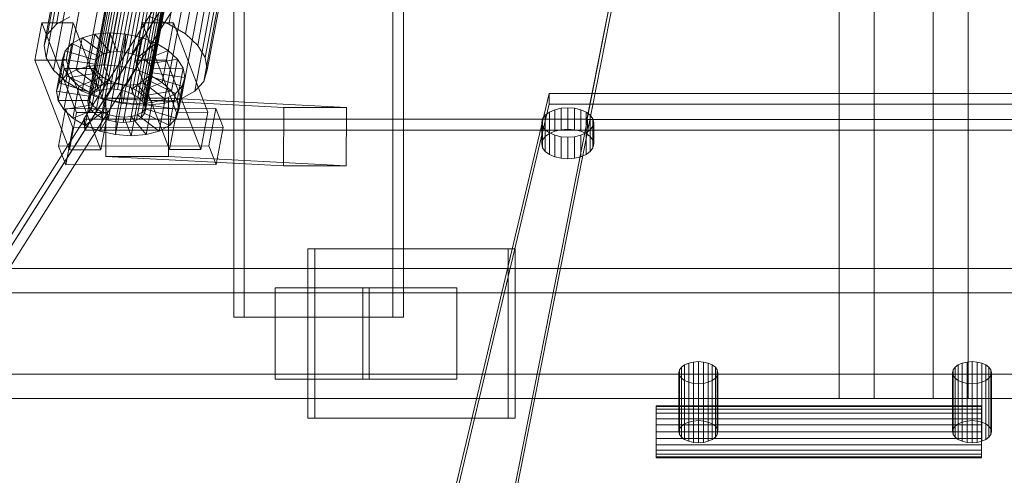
# Model space of a CAD drawing. Header units: millimetres. Extents: x -2233 to 61924, y -68080 to 6847.
# Tile 400 of 656: x 2802 to 3104, y -18474 to -18334. Entities that reach past the tile are written whole.
import ezdxf

# ---------------------------------------------------------------- set-up
doc = ezdxf.new("R2010")
doc.units = ezdxf.units.MM
doc.layers.add('superior_C01', color=7, linetype='Continuous', lineweight=0)
doc.layers.add('superior_tolva-C01', color=7, linetype='Continuous', lineweight=0)

msp = doc.modelspace()

# ---------------------------------------------------------------- linework, layer by layer
at = {"layer": 'superior_C01'}
for p, q in [((3053.379, -17550), (3053.379, -18450)), ((3064.163, -18450), (3064.163, -17550)), ((3082.268, -18450), (3082.268, -17550)), ((3093.052, -17550), (3093.052, -18450)), ((2867.306, -17575), (2867.306, -18425)), ((2870.541, -18425), (2870.541, -17575)), ((2916.225, -18425), (2916.225, -17575)), ((2919.46, -17575), (2919.46, -18425)), ((2825.244, -18355.541), (2865.36, -18141.742)), ((2827.135, -18355.022), (2867.251, -18141.224)), ((2829.31, -18354.844), (2869.426, -18141.045)), ((2831.621, -18355.017), (2871.737, -18141.218)), ((2833.91, -18355.53), (2874.027, -18141.731)), ((2822.416, -18358.68), (2862.533, -18144.881)), ((2822.801, -18357.434), (2862.917, -18143.635)), ((2823.766, -18356.363), (2863.882, -18142.565)), ((2836.022, -18356.348), (2876.138, -18142.549)), ((2837.812, -18357.415), (2877.929, -18143.617)), ((2839.159, -18358.659), (2879.275, -18144.861)), ((2822.637, -18360.017), (2862.753, -18146.218)), ((2823.448, -18361.352), (2863.564, -18147.554)), ((2880.087, -18146.196), (2839.97, -18359.995)), ((2840.191, -18361.332), (2880.307, -18147.533)), ((2812.796, -18334.981), (2847.379, -18150.672)), ((2824.795, -18362.596), (2864.911, -18148.798)), ((2826.585, -18363.664), (2866.701, -18149.865)), ((2828.697, -18364.482), (2868.813, -18150.683)), ((2830.986, -18364.995), (2871.103, -18151.196)), ((2835.472, -18364.989), (2875.589, -18151.191)), ((2837.363, -18364.471), (2877.48, -18150.672)), ((2838.842, -18363.648), (2878.958, -18149.85)), ((2839.806, -18362.578), (2879.922, -18148.779)), ((2847.387, -18334.938), (2881.97, -18150.629)), ((2810.074, -18338.003), (2844.658, -18153.694)), ((2833.297, -18365.168), (2873.414, -18151.369)), ((2852.439, -18337.95), (2887.022, -18153.641)), ((2808.988, -18341.52), (2843.571, -18157.211)), ((2856.24, -18341.461), (2890.823, -18157.152)), ((2809.611, -18345.291), (2844.194, -18160.982)), ((2893.113, -18160.922), (2858.53, -18345.231)), ((2811.9, -18349.061), (2846.484, -18164.752)), ((2859.152, -18349.002), (2893.735, -18164.693)), ((2815.701, -18352.572), (2850.284, -18168.263)), ((2858.066, -18352.519), (2892.649, -18168.21)), ((2820.753, -18355.584), (2855.336, -18171.275)), ((2855.344, -18355.541), (2889.927, -18171.232)), ((2826.713, -18357.893), (2861.296, -18173.584)), ((2833.174, -18359.341), (2867.757, -18175.032)), ((2845.836, -18359.326), (2880.419, -18175.016)), ((2851.173, -18357.863), (2885.756, -18173.554)), ((2839.697, -18359.83), (2874.28, -18175.521)), ((2812.796, -18334.981), (2816.968, -18332.659)), ((2841.427, -18332.629), (2847.387, -18334.938)), ((2808.292, -18334.551), (2806.14, -18346.02)), ((2817.922, -18334.539), (2808.292, -18334.551)), ((2818.925, -18362.083), (2808.292, -18334.551)), ((2810.074, -18338.003), (2812.796, -18334.981)), ((2815.77, -18346.008), (2817.922, -18334.539)), ((2817.922, -18334.539), (2828.554, -18362.071)), ((2839.107, -18334.513), (2836.955, -18345.981)), ((2848.737, -18334.501), (2839.107, -18334.513)), ((2849.74, -18362.045), (2839.107, -18334.513)), ((2846.585, -18345.969), (2848.737, -18334.501)), ((2847.387, -18334.938), (2852.439, -18337.95)), ((2848.737, -18334.501), (2859.369, -18362.033)), ((2808.988, -18341.52), (2810.074, -18338.003)), ((2824.655, -18338.017), (2820.662, -18339.111)), ((2822.81, -18347.847), (2824.655, -18338.017)), ((2829.247, -18337.64), (2824.655, -18338.017)), ((2824.655, -18338.017), (2829.287, -18343.554)), ((2827.402, -18347.47), (2829.247, -18337.64)), ((2834.125, -18338.005), (2829.247, -18337.64)), ((2829.247, -18337.64), (2831.462, -18343.376)), ((2832.281, -18347.835), (2834.125, -18338.005)), ((2834.125, -18338.005), (2833.773, -18343.549)), ((2838.959, -18339.088), (2834.125, -18338.005)), ((2852.439, -18337.95), (2856.24, -18341.461)), ((2809.611, -18345.291), (2808.988, -18341.52)), ((2817.542, -18340.848), (2815.506, -18343.108)), ((2815.697, -18350.678), (2817.542, -18340.848)), ((2820.662, -18339.111), (2817.542, -18340.848)), ((2817.542, -18340.848), (2825.917, -18344.895)), ((2818.818, -18348.941), (2820.662, -18339.111)), ((2820.662, -18339.111), (2827.395, -18344.073)), ((2838.959, -18339.088), (2836.062, -18344.062)), ((2837.114, -18348.918), (2838.959, -18339.088)), ((2843.417, -18340.816), (2838.174, -18344.88)), ((2843.417, -18340.816), (2838.959, -18339.088)), ((2841.572, -18350.645), (2843.417, -18340.816)), ((2847.196, -18343.069), (2843.417, -18340.816)), ((2856.24, -18341.461), (2858.53, -18345.231)), ((2813.661, -18352.938), (2815.506, -18343.108)), ((2815.506, -18343.108), (2814.693, -18345.739)), ((2815.506, -18343.108), (2824.953, -18345.966)), ((2825.917, -18344.895), (2824.073, -18354.725)), ((2824.953, -18345.966), (2825.917, -18344.895)), ((2827.395, -18344.073), (2825.551, -18353.902)), ((2825.917, -18344.895), (2827.395, -18344.073)), ((2827.395, -18344.073), (2829.287, -18343.554)), ((2829.287, -18343.554), (2827.442, -18353.384)), ((2829.287, -18343.554), (2831.462, -18343.376)), ((2831.462, -18343.376), (2829.617, -18353.205)), ((2831.462, -18343.376), (2833.773, -18343.549)), ((2833.773, -18343.549), (2831.928, -18353.378)), ((2833.773, -18343.549), (2836.062, -18344.062)), ((2836.062, -18344.062), (2834.218, -18353.892)), ((2836.062, -18344.062), (2838.174, -18344.88)), ((2838.174, -18344.88), (2836.33, -18354.71)), ((2838.174, -18344.88), (2839.964, -18345.947)), ((2847.196, -18343.069), (2839.964, -18345.947)), ((2845.352, -18352.899), (2847.196, -18343.069)), ((2850.039, -18345.695), (2847.196, -18343.069)), ((2806.14, -18346.02), (2815.77, -18346.008)), ((2806.14, -18346.02), (2816.773, -18373.551)), ((2811.9, -18349.061), (2809.611, -18345.291)), ((2812.849, -18355.569), (2814.693, -18345.739)), ((2814.693, -18345.739), (2824.568, -18347.212)), ((2814.693, -18345.739), (2815.159, -18348.56)), ((2826.402, -18373.539), (2815.77, -18346.008)), ((2818.818, -18348.941), (2822.81, -18347.847)), ((2824.568, -18347.212), (2822.724, -18357.042)), ((2822.81, -18347.847), (2827.402, -18347.47)), ((2827.442, -18353.384), (2822.81, -18347.847)), ((2824.953, -18345.966), (2823.109, -18355.796)), ((2824.568, -18347.212), (2824.953, -18345.966)), ((2824.789, -18348.548), (2824.568, -18347.212)), ((2829.617, -18353.205), (2827.402, -18347.47)), ((2827.402, -18347.47), (2832.281, -18347.835)), ((2831.928, -18353.378), (2832.281, -18347.835)), ((2832.281, -18347.835), (2837.114, -18348.918)), ((2836.955, -18345.981), (2846.585, -18345.969)), ((2836.955, -18345.981), (2847.588, -18373.513)), ((2839.964, -18345.947), (2838.12, -18355.777)), ((2841.311, -18347.191), (2839.466, -18357.021)), ((2839.964, -18345.947), (2841.311, -18347.191)), ((2850.039, -18345.695), (2841.311, -18347.191)), ((2841.311, -18347.191), (2842.122, -18348.527)), ((2857.217, -18373.501), (2846.585, -18345.969)), ((2848.195, -18355.525), (2850.039, -18345.695)), ((2851.752, -18348.515), (2850.039, -18345.695)), ((2858.53, -18345.231), (2859.152, -18349.002)), ((2815.701, -18352.572), (2811.9, -18349.061)), ((2813.315, -18358.39), (2815.159, -18348.56)), ((2813.661, -18352.938), (2815.697, -18350.678)), ((2815.159, -18348.56), (2824.789, -18348.548)), ((2815.159, -18348.56), (2816.872, -18351.38)), ((2815.697, -18350.678), (2818.818, -18348.941)), ((2824.073, -18354.725), (2815.697, -18350.678)), ((2816.872, -18351.38), (2825.6, -18349.884)), ((2825.551, -18353.902), (2818.818, -18348.941)), ((2824.789, -18348.548), (2822.944, -18358.378)), ((2825.6, -18349.884), (2823.756, -18359.714)), ((2825.6, -18349.884), (2824.789, -18348.548)), ((2826.947, -18351.128), (2825.6, -18349.884)), ((2834.218, -18353.892), (2837.114, -18348.918)), ((2836.33, -18354.71), (2841.572, -18350.645)), ((2837.114, -18348.918), (2841.572, -18350.645)), ((2840.278, -18358.357), (2842.122, -18348.527)), ((2842.343, -18349.863), (2840.498, -18359.693)), ((2841.572, -18350.645), (2845.352, -18352.899)), ((2842.343, -18349.863), (2841.958, -18351.109)), ((2842.122, -18348.527), (2851.752, -18348.515)), ((2842.122, -18348.527), (2842.343, -18349.863)), ((2852.218, -18351.336), (2842.343, -18349.863)), ((2851.752, -18348.515), (2849.907, -18358.345)), ((2852.218, -18351.336), (2851.752, -18348.515)), ((2859.152, -18349.002), (2858.066, -18352.519)), ((2812.849, -18355.569), (2813.661, -18352.938)), ((2823.109, -18355.796), (2813.661, -18352.938)), ((2815.027, -18361.21), (2816.872, -18351.38)), ((2820.753, -18355.584), (2815.701, -18352.572)), ((2816.872, -18351.38), (2819.715, -18354.006)), ((2817.87, -18363.836), (2819.715, -18354.006)), ((2819.715, -18354.006), (2826.947, -18351.128)), ((2819.715, -18354.006), (2823.494, -18356.26)), ((2823.494, -18356.26), (2828.737, -18352.196)), ((2825.551, -18353.902), (2824.073, -18354.725)), ((2826.947, -18351.128), (2825.102, -18360.958)), ((2827.442, -18353.384), (2825.551, -18353.902)), ((2828.737, -18352.196), (2826.892, -18362.025)), ((2828.737, -18352.196), (2826.947, -18351.128)), ((2829.617, -18353.205), (2827.442, -18353.384)), ((2827.952, -18357.987), (2830.849, -18353.014)), ((2830.849, -18353.014), (2828.737, -18352.196)), ((2830.849, -18353.014), (2829.004, -18362.843)), ((2831.928, -18353.378), (2829.617, -18353.205)), ((2833.138, -18353.527), (2830.849, -18353.014)), ((2833.138, -18353.527), (2831.294, -18363.357)), ((2834.218, -18353.892), (2831.928, -18353.378)), ((2832.785, -18359.07), (2833.138, -18353.527)), ((2835.449, -18353.7), (2833.138, -18353.527)), ((2835.449, -18353.7), (2833.605, -18363.53)), ((2836.33, -18354.71), (2834.218, -18353.892)), ((2837.624, -18353.521), (2835.449, -18353.7)), ((2837.664, -18359.436), (2835.449, -18353.7)), ((2837.624, -18353.521), (2835.78, -18363.351)), ((2839.515, -18353.003), (2837.624, -18353.521)), ((2842.256, -18359.058), (2837.624, -18353.521)), ((2839.515, -18353.003), (2837.671, -18362.833)), ((2838.12, -18355.777), (2845.352, -18352.899)), ((2840.993, -18352.18), (2839.149, -18362.01)), ((2840.993, -18352.18), (2839.515, -18353.003)), ((2846.248, -18357.964), (2839.515, -18353.003)), ((2841.958, -18351.109), (2840.113, -18360.939)), ((2841.958, -18351.109), (2840.993, -18352.18)), ((2849.369, -18356.228), (2840.993, -18352.18)), ((2851.405, -18353.967), (2841.958, -18351.109)), ((2845.352, -18352.899), (2848.195, -18355.525)), ((2849.369, -18356.228), (2851.405, -18353.967)), ((2849.56, -18363.797), (2851.405, -18353.967)), ((2850.373, -18361.166), (2852.218, -18351.336)), ((2851.405, -18353.967), (2852.218, -18351.336)), ((2858.066, -18352.519), (2855.344, -18355.541)), ((2822.724, -18357.042), (2812.849, -18355.569)), ((2813.315, -18358.39), (2812.849, -18355.569)), ((2826.713, -18357.893), (2820.753, -18355.584)), ((2821.65, -18366.09), (2823.494, -18356.26)), ((2823.109, -18355.796), (2822.724, -18357.042)), ((2822.724, -18357.042), (2822.944, -18358.378)), ((2822.801, -18357.434), (2823.766, -18356.363)), ((2824.073, -18354.725), (2823.109, -18355.796)), ((2823.494, -18356.26), (2827.952, -18357.987)), ((2823.766, -18356.363), (2825.244, -18355.541)), ((2825.244, -18355.541), (2827.135, -18355.022)), ((2827.135, -18355.022), (2829.31, -18354.844)), ((2829.31, -18354.844), (2831.621, -18355.017)), ((2831.621, -18355.017), (2833.91, -18355.53)), ((2833.91, -18355.53), (2836.022, -18356.348)), ((2836.022, -18356.348), (2837.812, -18357.415)), ((2838.12, -18355.777), (2836.33, -18354.71)), ((2839.466, -18357.021), (2838.12, -18355.777)), ((2839.466, -18357.021), (2848.195, -18355.525)), ((2840.278, -18358.357), (2839.466, -18357.021)), ((2846.248, -18357.964), (2849.369, -18356.228)), ((2847.525, -18366.057), (2849.369, -18356.228)), ((2848.195, -18355.525), (2849.907, -18358.345)), ((2855.344, -18355.541), (2851.173, -18357.863)), ((2822.944, -18358.378), (2813.315, -18358.39)), ((2815.027, -18361.21), (2813.315, -18358.39)), ((2823.756, -18359.714), (2815.027, -18361.21)), ((2822.416, -18358.68), (2822.801, -18357.434)), ((2822.637, -18360.017), (2822.416, -18358.68)), ((2823.448, -18361.352), (2822.637, -18360.017)), ((2822.944, -18358.378), (2823.756, -18359.714)), ((2823.756, -18359.714), (2825.102, -18360.958)), ((2826.108, -18367.817), (2827.952, -18357.987)), ((2833.174, -18359.341), (2826.713, -18357.893)), ((2827.952, -18357.987), (2832.785, -18359.07)), ((2828.033, -18357.646), (2827.964, -18375.644)), ((2847.292, -18357.646), (2828.033, -18357.646)), ((2882.664, -18360.514), (2828.033, -18357.646)), ((2830.941, -18368.9), (2832.785, -18359.07)), ((2832.785, -18359.07), (2837.664, -18359.436)), ((2839.697, -18359.83), (2833.174, -18359.341)), ((2835.82, -18369.265), (2837.664, -18359.436)), ((2837.664, -18359.436), (2842.256, -18359.058)), ((2837.812, -18357.415), (2839.159, -18358.659)), ((2839.159, -18358.659), (2839.97, -18359.995)), ((2845.836, -18359.326), (2839.697, -18359.83)), ((2839.97, -18359.995), (2840.191, -18361.332)), ((2840.113, -18360.939), (2840.498, -18359.693)), ((2849.907, -18358.345), (2840.278, -18358.357)), ((2840.498, -18359.693), (2840.278, -18358.357)), ((2840.412, -18368.888), (2842.256, -18359.058)), ((2840.498, -18359.693), (2850.373, -18361.166)), ((2842.256, -18359.058), (2846.248, -18357.964)), ((2844.404, -18367.794), (2846.248, -18357.964)), ((2851.173, -18357.863), (2845.836, -18359.326)), ((2847.223, -18375.644), (2847.292, -18357.646)), ((2847.292, -18357.646), (2901.923, -18360.514)), ((2849.907, -18358.345), (2850.373, -18361.166)), ((2815.593, -18360.939), (2813.441, -18372.408)), ((2817.87, -18363.836), (2815.027, -18361.21)), ((2861.815, -18360.882), (2815.593, -18360.939)), ((2817.808, -18366.675), (2815.593, -18360.939)), ((2816.773, -18373.551), (2818.925, -18362.083)), ((2825.102, -18360.958), (2817.87, -18363.836)), ((2818.925, -18362.083), (2828.554, -18362.071)), ((2826.892, -18362.025), (2821.65, -18366.09)), ((2824.795, -18362.596), (2823.448, -18361.352)), ((2826.585, -18363.664), (2824.795, -18362.596)), ((2825.102, -18360.958), (2826.892, -18362.025)), ((2829.004, -18362.843), (2826.108, -18367.817)), ((2828.554, -18362.071), (2826.402, -18373.539)), ((2826.892, -18362.025), (2829.004, -18362.843)), ((2829.004, -18362.843), (2831.294, -18363.357)), ((2835.78, -18363.351), (2837.671, -18362.833)), ((2837.671, -18362.833), (2839.149, -18362.01)), ((2837.671, -18362.833), (2844.404, -18367.794)), ((2839.806, -18362.578), (2838.842, -18363.648)), ((2839.149, -18362.01), (2840.113, -18360.939)), ((2839.149, -18362.01), (2847.525, -18366.057)), ((2840.191, -18361.332), (2839.806, -18362.578)), ((2840.113, -18360.939), (2849.56, -18363.797)), ((2847.588, -18373.513), (2849.74, -18362.045)), ((2850.373, -18361.166), (2849.56, -18363.797)), ((2849.74, -18362.045), (2859.369, -18362.033)), ((2859.369, -18362.033), (2857.217, -18373.501)), ((2859.663, -18372.35), (2861.815, -18360.882)), ((2861.815, -18360.882), (2864.03, -18366.618)), ((2882.595, -18378.512), (2882.664, -18360.514)), ((2882.664, -18360.514), (2901.923, -18360.514)), ((2901.923, -18360.514), (2901.855, -18378.512)), ((2821.65, -18366.09), (2817.87, -18363.836)), ((2826.108, -18367.817), (2821.65, -18366.09)), ((2828.697, -18364.482), (2826.585, -18363.664)), ((2830.986, -18364.995), (2828.697, -18364.482)), ((2831.294, -18363.357), (2830.941, -18368.9)), ((2833.297, -18365.168), (2830.986, -18364.995)), ((2831.294, -18363.357), (2833.605, -18363.53)), ((2835.472, -18364.989), (2833.297, -18365.168)), ((2833.605, -18363.53), (2835.78, -18363.351)), ((2833.605, -18363.53), (2835.82, -18369.265)), ((2837.363, -18364.471), (2835.472, -18364.989)), ((2835.78, -18363.351), (2840.412, -18368.888)), ((2838.842, -18363.648), (2837.363, -18364.471)), ((2847.525, -18366.057), (2844.404, -18367.794)), ((2849.56, -18363.797), (2847.525, -18366.057)), ((2815.656, -18378.143), (2817.808, -18366.675)), ((2817.808, -18366.675), (2864.03, -18366.618)), ((2830.941, -18368.9), (2826.108, -18367.817)), ((2835.82, -18369.265), (2830.941, -18368.9)), ((2840.412, -18368.888), (2835.82, -18369.265)), ((2844.404, -18367.794), (2840.412, -18368.888)), ((2864.03, -18366.618), (2861.878, -18378.086)), ((2813.441, -18372.408), (2859.663, -18372.35)), ((2813.441, -18372.408), (2815.656, -18378.143)), ((2826.402, -18373.539), (2816.773, -18373.551)), ((2857.217, -18373.501), (2847.588, -18373.513)), ((2861.878, -18378.086), (2859.663, -18372.35)), ((2861.878, -18378.086), (2815.656, -18378.143)), ((2827.964, -18375.644), (2847.223, -18375.644)), ((2882.595, -18378.512), (2827.964, -18375.644)), ((2901.855, -18378.512), (2847.223, -18375.644)), ((2901.855, -18378.512), (2882.595, -18378.512)), ((2951.669, -18404), (2890.039, -18404)), ((2890.039, -18404), (2890.039, -18456)), ((2892.196, -18404), (2890.039, -18404)), ((2892.196, -18456), (2892.196, -18404)), ((2892.196, -18404), (2953.826, -18404)), ((2951.669, -18456), (2951.669, -18404)), ((2951.669, -18404), (2953.826, -18404)), ((2953.826, -18404), (2953.826, -18456)), ((3750.355, -18410), (2594.793, -18410)), ((2605.578, -18410), (3761.139, -18410)), ((3827.195, -18410), (2671.634, -18410)), ((2685.114, -18410), (3840.676, -18410)), ((3833.398, -18417.5), (2599.647, -18417.5)), ((2600.723, -18417.5), (3834.474, -18417.5)), ((2908.906, -18416), (2880.017, -18416)), ((2880.017, -18416), (2880.017, -18444)), ((2906.949, -18416), (2880.017, -18416)), ((2906.949, -18444), (2906.949, -18416)), ((2906.949, -18416), (2935.838, -18416)), ((2908.906, -18444), (2908.906, -18416)), ((2908.906, -18416), (2935.838, -18416)), ((2935.838, -18416), (2935.838, -18444)), ((2867.306, -18425), (2916.225, -18425)), ((2867.306, -18425), (2870.541, -18425)), ((2919.46, -18425), (2870.541, -18425)), ((2919.46, -18425), (2916.225, -18425)), ((2599.647, -18442.5), (3833.398, -18442.5)), ((2600.723, -18442.5), (3834.474, -18442.5)), ((2880.017, -18444), (2908.906, -18444)), ((2880.017, -18444), (2906.949, -18444)), ((2935.838, -18444), (2906.949, -18444)), ((2935.838, -18444), (2908.906, -18444)), ((2594.793, -18450), (3750.355, -18450)), ((2605.578, -18450), (3761.139, -18450)), ((2671.634, -18450), (3827.195, -18450)), ((2685.114, -18450), (3840.676, -18450)), ((3053.379, -18450), (3082.268, -18450)), ((3053.379, -18450), (3064.163, -18450)), ((3093.052, -18450), (3064.163, -18450)), ((3093.052, -18450), (3082.268, -18450)), ((2890.039, -18456), (2951.669, -18456)), ((2890.039, -18456), (2892.196, -18456)), ((2953.826, -18456), (2892.196, -18456)), ((2953.826, -18456), (2951.669, -18456))]:
    msp.add_line(p, q, dxfattribs=at)
at = {"layer": 'superior_tolva-C01'}
for p, q in [((2911.525, -18221.664), (2821.255, -18364.164)), ((3004.001, -18221.746), (2975.866, -18364.246)), ((2975.878, -18364.164), (3004.014, -18221.664)), ((2911.751, -18225), (2674.2, -18600)), ((2677.867, -18600), (2915.418, -18225)), ((2821.482, -18367.5), (2911.751, -18225)), ((3004.24, -18225), (2976.105, -18367.5)), ((2928.542, -18506.25), (2964.29, -18356.25)), ((2964.29, -18356.25), (3160.795, -18356.25)), ((2964.29, -18356.25), (2964.29, -18359.546)), ((2964.29, -18359.546), (2928.542, -18509.546)), ((3160.795, -18359.546), (2964.29, -18359.546)), ((2963.039, -18362.904), (2962.24, -18363.997)), ((2964.311, -18361.965), (2963.039, -18362.904)), ((2963.039, -18362.904), (2963.039, -18369.496)), ((2965.968, -18361.245), (2964.311, -18361.965)), ((2964.311, -18361.965), (2964.311, -18368.557)), ((2967.897, -18360.792), (2965.968, -18361.245)), ((2965.968, -18361.245), (2965.968, -18367.836)), ((2969.968, -18360.637), (2967.897, -18360.792)), ((2967.897, -18360.792), (2967.897, -18367.383)), ((2972.038, -18360.792), (2969.968, -18360.637)), ((2969.968, -18360.637), (2969.968, -18367.229)), ((2973.968, -18361.245), (2972.038, -18360.792)), ((2972.038, -18360.792), (2972.038, -18367.383)), ((2975.624, -18361.965), (2973.968, -18361.245)), ((2973.968, -18361.245), (2973.968, -18367.836)), ((2976.896, -18362.904), (2975.624, -18361.965)), ((2975.624, -18361.965), (2975.624, -18368.557)), ((2977.695, -18363.997), (2976.896, -18362.904)), ((2976.896, -18362.904), (2976.896, -18369.496)), ((2821.405, -18364.189), (2740.637, -18491.689)), ((2821.255, -18364.164), (2975.878, -18364.164)), ((2821.255, -18364.164), (2821.482, -18367.5)), ((2976.028, -18364.189), (2821.405, -18364.189)), ((2821.482, -18367.5), (2821.405, -18364.189)), ((2950.854, -18491.689), (2976.028, -18364.189)), ((2962.24, -18363.997), (2961.968, -18365.171)), ((2961.968, -18365.171), (2962.24, -18366.344)), ((2961.968, -18371.762), (2961.968, -18365.171)), ((2962.24, -18363.997), (2962.24, -18370.589)), ((2975.866, -18364.246), (3149.817, -18364.246)), ((2975.866, -18364.246), (2976.105, -18367.5)), ((2976.105, -18367.5), (2975.878, -18364.164)), ((2976.105, -18367.5), (2976.028, -18364.189)), ((2977.968, -18365.171), (2977.695, -18363.997)), ((2977.695, -18363.997), (2977.695, -18370.589)), ((2977.695, -18366.344), (2977.968, -18365.171)), ((2977.968, -18365.171), (2977.968, -18371.762)), ((2740.714, -18495), (2821.482, -18367.5)), ((2821.482, -18367.5), (2976.105, -18367.5)), ((2976.105, -18367.5), (2950.931, -18495)), ((2962.24, -18366.344), (2963.039, -18367.437)), ((2962.24, -18366.344), (2962.24, -18372.936)), ((2963.039, -18367.437), (2964.311, -18368.376)), ((2963.039, -18367.437), (2963.039, -18374.029)), ((2963.039, -18369.496), (2964.311, -18368.557)), ((2964.311, -18368.557), (2965.968, -18367.836)), ((2964.311, -18368.376), (2965.968, -18369.097)), ((2964.311, -18368.376), (2964.311, -18374.968)), ((2965.968, -18367.836), (2967.897, -18367.383)), ((2965.968, -18369.097), (2967.897, -18369.55)), ((2965.968, -18369.097), (2965.968, -18375.688)), ((2967.897, -18367.383), (2969.968, -18367.229)), ((2969.968, -18367.229), (2972.038, -18367.383)), ((2972.038, -18367.383), (2973.968, -18367.836)), ((2972.038, -18369.55), (2973.968, -18369.097)), ((2973.968, -18367.836), (2975.624, -18368.557)), ((2973.968, -18369.097), (2975.624, -18368.376)), ((2973.968, -18369.097), (2973.968, -18375.688)), ((2975.624, -18368.376), (2976.896, -18367.437)), ((2975.624, -18368.376), (2975.624, -18374.968)), ((2975.624, -18368.557), (2976.896, -18369.496)), ((3150.056, -18367.5), (2976.105, -18367.5)), ((2976.896, -18367.437), (2977.695, -18366.344)), ((2976.896, -18367.437), (2976.896, -18374.029)), ((2977.695, -18366.344), (2977.695, -18372.936)), ((2961.968, -18371.762), (2962.24, -18370.589)), ((2962.24, -18372.936), (2961.968, -18371.762)), ((2962.24, -18370.589), (2963.039, -18369.496)), ((2967.897, -18369.55), (2969.968, -18369.704)), ((2967.897, -18369.55), (2967.897, -18376.141)), ((2969.968, -18369.704), (2972.038, -18369.55)), ((2969.968, -18369.704), (2969.968, -18376.296)), ((2972.038, -18369.55), (2972.038, -18376.141)), ((2976.896, -18369.496), (2977.695, -18370.589)), ((2977.695, -18370.589), (2977.968, -18371.762)), ((2977.968, -18371.762), (2977.695, -18372.936)), ((2963.039, -18374.029), (2962.24, -18372.936)), ((2964.311, -18374.968), (2963.039, -18374.029)), ((2965.968, -18375.688), (2964.311, -18374.968)), ((2975.624, -18374.968), (2973.968, -18375.688)), ((2976.896, -18374.029), (2975.624, -18374.968)), ((2977.695, -18372.936), (2976.896, -18374.029)), ((2967.897, -18376.141), (2965.968, -18375.688)), ((2969.968, -18376.296), (2967.897, -18376.141)), ((2972.038, -18376.141), (2969.968, -18376.296)), ((2973.968, -18375.688), (2972.038, -18376.141)), ((3008.577, -18438.762), (3007.13, -18439.101)), ((3010.13, -18438.646), (3008.577, -18438.762)), ((3008.577, -18438.762), (3008.577, -18456.888)), ((3011.683, -18438.762), (3010.13, -18438.646)), ((3010.13, -18438.646), (3010.13, -18456.772)), ((3013.13, -18439.101), (3011.683, -18438.762)), ((3011.683, -18438.762), (3011.683, -18456.888)), ((3092.678, -18438.762), (3091.231, -18439.101)), ((3094.231, -18438.646), (3092.678, -18438.762)), ((3092.678, -18438.762), (3092.678, -18456.888)), ((3095.784, -18438.762), (3094.231, -18438.646)), ((3094.231, -18438.646), (3094.231, -18456.772)), ((3097.231, -18439.101), (3095.784, -18438.762)), ((3095.784, -18438.762), (3095.784, -18456.888)), ((3004.335, -18441.166), (3004.13, -18442.046)), ((3004.934, -18440.346), (3004.335, -18441.166)), ((3004.335, -18441.166), (3004.335, -18459.292)), ((3005.888, -18439.642), (3004.934, -18440.346)), ((3004.934, -18440.346), (3004.934, -18458.472)), ((3007.13, -18439.101), (3005.888, -18439.642)), ((3005.888, -18439.642), (3005.888, -18457.768)), ((3007.13, -18439.101), (3007.13, -18457.228)), ((3014.373, -18439.642), (3013.13, -18439.101)), ((3013.13, -18439.101), (3013.13, -18457.228)), ((3015.327, -18440.346), (3014.373, -18439.642)), ((3014.373, -18439.642), (3014.373, -18457.768)), ((3015.926, -18441.166), (3015.327, -18440.346)), ((3015.327, -18440.346), (3015.327, -18458.472)), ((3016.13, -18442.046), (3015.926, -18441.166)), ((3015.926, -18441.166), (3015.926, -18459.292)), ((3088.436, -18441.166), (3088.231, -18442.046)), ((3089.035, -18440.346), (3088.436, -18441.166)), ((3088.436, -18441.166), (3088.436, -18459.292)), ((3089.989, -18439.642), (3089.035, -18440.346)), ((3089.035, -18440.346), (3089.035, -18458.472)), ((3091.231, -18439.101), (3089.989, -18439.642)), ((3089.989, -18439.642), (3089.989, -18457.768)), ((3091.231, -18439.101), (3091.231, -18457.228)), ((3098.474, -18439.642), (3097.231, -18439.101)), ((3097.231, -18439.101), (3097.231, -18457.228)), ((3099.427, -18440.346), (3098.474, -18439.642)), ((3098.474, -18439.642), (3098.474, -18457.768)), ((3100.027, -18441.166), (3099.427, -18440.346)), ((3099.427, -18440.346), (3099.427, -18458.472)), ((3100.231, -18442.046), (3100.027, -18441.166)), ((3100.027, -18441.166), (3100.027, -18459.292)), ((3004.13, -18442.046), (3004.335, -18442.926)), ((3004.13, -18460.172), (3004.13, -18442.046)), ((3004.335, -18442.926), (3004.934, -18443.746)), ((3004.335, -18442.926), (3004.335, -18461.052)), ((3004.934, -18443.746), (3005.888, -18444.45)), ((3004.934, -18443.746), (3004.934, -18461.872)), ((3005.888, -18444.45), (3007.13, -18444.99)), ((3005.888, -18444.45), (3005.888, -18462.577)), ((3013.13, -18444.99), (3014.373, -18444.45)), ((3014.373, -18444.45), (3015.327, -18443.746)), ((3014.373, -18444.45), (3014.373, -18462.577)), ((3015.327, -18443.746), (3015.926, -18442.926)), ((3015.327, -18443.746), (3015.327, -18461.872)), ((3015.926, -18442.926), (3016.13, -18442.046)), ((3015.926, -18442.926), (3015.926, -18461.052)), ((3016.13, -18442.046), (3016.13, -18460.172)), ((3088.231, -18442.046), (3088.436, -18442.926)), ((3088.231, -18460.172), (3088.231, -18442.046)), ((3088.436, -18442.926), (3089.035, -18443.746)), ((3088.436, -18442.926), (3088.436, -18461.052)), ((3089.035, -18443.746), (3089.989, -18444.45)), ((3089.035, -18443.746), (3089.035, -18461.872)), ((3089.989, -18444.45), (3091.231, -18444.99)), ((3089.989, -18444.45), (3089.989, -18462.577)), ((3097.231, -18444.99), (3098.474, -18444.45)), ((3098.474, -18444.45), (3099.427, -18443.746)), ((3098.474, -18444.45), (3098.474, -18462.577)), ((3099.427, -18443.746), (3100.027, -18442.926)), ((3099.427, -18443.746), (3099.427, -18461.872)), ((3100.027, -18442.926), (3100.231, -18442.046)), ((3100.027, -18442.926), (3100.027, -18461.052)), ((3100.231, -18442.046), (3100.231, -18460.172)), ((3007.13, -18444.99), (3008.577, -18445.33)), ((3007.13, -18444.99), (3007.13, -18463.117)), ((3008.577, -18445.33), (3010.13, -18445.446)), ((3008.577, -18445.33), (3008.577, -18463.457)), ((3010.13, -18445.446), (3011.683, -18445.33)), ((3010.13, -18445.446), (3010.13, -18463.572)), ((3011.683, -18445.33), (3013.13, -18444.99)), ((3011.683, -18445.33), (3011.683, -18463.457)), ((3013.13, -18444.99), (3013.13, -18463.117)), ((3091.231, -18444.99), (3092.678, -18445.33)), ((3091.231, -18444.99), (3091.231, -18463.117)), ((3092.678, -18445.33), (3094.231, -18445.446)), ((3092.678, -18445.33), (3092.678, -18463.457)), ((3094.231, -18445.446), (3095.784, -18445.33)), ((3094.231, -18445.446), (3094.231, -18463.572)), ((3095.784, -18445.33), (3097.231, -18444.99)), ((3095.784, -18445.33), (3095.784, -18463.457)), ((3097.231, -18444.99), (3097.231, -18463.117)), ((2997.173, -18452.445), (2997.173, -18452.172)), ((2997.173, -18452.172), (3097.173, -18452.172)), ((2997.173, -18453.244), (2997.173, -18452.445)), ((2997.173, -18452.445), (3097.173, -18452.445)), ((2997.173, -18454.516), (2997.173, -18453.244)), ((2997.173, -18453.244), (3097.173, -18453.244)), ((3097.173, -18452.445), (3097.173, -18452.172)), ((3097.173, -18453.244), (3097.173, -18452.445)), ((3097.173, -18454.516), (3097.173, -18453.244)), ((2997.173, -18456.172), (2997.173, -18454.516)), ((2997.173, -18454.516), (3097.173, -18454.516)), ((2997.173, -18458.102), (2997.173, -18456.172)), ((2997.173, -18456.172), (3097.173, -18456.172)), ((3007.13, -18457.228), (3008.577, -18456.888)), ((3008.577, -18456.888), (3010.13, -18456.772)), ((3010.13, -18456.772), (3011.683, -18456.888)), ((3011.683, -18456.888), (3013.13, -18457.228)), ((3091.231, -18457.228), (3092.678, -18456.888)), ((3092.678, -18456.888), (3094.231, -18456.772)), ((3094.231, -18456.772), (3095.784, -18456.888)), ((3095.784, -18456.888), (3097.231, -18457.228)), ((3097.173, -18456.172), (3097.173, -18454.516)), ((3097.173, -18458.102), (3097.173, -18456.172)), ((2997.173, -18460.172), (2997.173, -18458.102)), ((2997.173, -18458.102), (3097.173, -18458.102)), ((3004.13, -18460.172), (3004.335, -18459.292)), ((3004.335, -18459.292), (3004.934, -18458.472)), ((3004.934, -18458.472), (3005.888, -18457.768)), ((3005.888, -18457.768), (3007.13, -18457.228)), ((3013.13, -18457.228), (3014.373, -18457.768)), ((3014.373, -18457.768), (3015.327, -18458.472)), ((3015.327, -18458.472), (3015.926, -18459.292)), ((3015.926, -18459.292), (3016.13, -18460.172)), ((3088.231, -18460.172), (3088.436, -18459.292)), ((3088.436, -18459.292), (3089.035, -18458.472)), ((3089.035, -18458.472), (3089.989, -18457.768)), ((3089.989, -18457.768), (3091.231, -18457.228)), ((3097.173, -18460.172), (3097.173, -18458.102)), ((3097.231, -18457.228), (3098.474, -18457.768)), ((3098.474, -18457.768), (3099.427, -18458.472)), ((3099.427, -18458.472), (3100.027, -18459.292)), ((3100.027, -18459.292), (3100.231, -18460.172)), ((2997.173, -18462.243), (2997.173, -18460.172)), ((2997.173, -18460.172), (3097.173, -18460.172)), ((2997.173, -18464.172), (2997.173, -18462.243)), ((2997.173, -18462.243), (3097.173, -18462.243)), ((3004.335, -18461.052), (3004.13, -18460.172)), ((3004.934, -18461.872), (3004.335, -18461.052)), ((3005.888, -18462.577), (3004.934, -18461.872)), ((3007.13, -18463.117), (3005.888, -18462.577)), ((3014.373, -18462.577), (3013.13, -18463.117)), ((3015.327, -18461.872), (3014.373, -18462.577)), ((3015.926, -18461.052), (3015.327, -18461.872)), ((3016.13, -18460.172), (3015.926, -18461.052)), ((3088.436, -18461.052), (3088.231, -18460.172)), ((3089.035, -18461.872), (3088.436, -18461.052)), ((3089.989, -18462.577), (3089.035, -18461.872)), ((3091.231, -18463.117), (3089.989, -18462.577)), ((3097.173, -18462.243), (3097.173, -18460.172)), ((3097.173, -18464.172), (3097.173, -18462.243)), ((3098.474, -18462.577), (3097.231, -18463.117)), ((3099.427, -18461.872), (3098.474, -18462.577)), ((3100.027, -18461.052), (3099.427, -18461.872)), ((3100.231, -18460.172), (3100.027, -18461.052)), ((2997.173, -18465.829), (2997.173, -18464.172)), ((2997.173, -18464.172), (3097.173, -18464.172)), ((2997.173, -18467.101), (2997.173, -18465.829)), ((2997.173, -18465.829), (3097.173, -18465.829)), ((3008.577, -18463.457), (3007.13, -18463.117)), ((3010.13, -18463.572), (3008.577, -18463.457)), ((3011.683, -18463.457), (3010.13, -18463.572)), ((3013.13, -18463.117), (3011.683, -18463.457)), ((3092.678, -18463.457), (3091.231, -18463.117)), ((3094.231, -18463.572), (3092.678, -18463.457)), ((3095.784, -18463.457), (3094.231, -18463.572)), ((3097.231, -18463.117), (3095.784, -18463.457)), ((3097.173, -18465.829), (3097.173, -18464.172)), ((3097.173, -18467.101), (3097.173, -18465.829)), ((2997.173, -18467.9), (2997.173, -18467.101)), ((2997.173, -18467.101), (3097.173, -18467.101)), ((2997.173, -18467.9), (2997.173, -18468.172)), ((2997.173, -18467.9), (3097.173, -18467.9)), ((3097.173, -18468.172), (2997.173, -18468.172)), ((3097.173, -18467.9), (3097.173, -18467.101)), ((3097.173, -18468.172), (3097.173, -18467.9))]:
    msp.add_line(p, q, dxfattribs=at)

doc.saveas('drawing.dxf')
